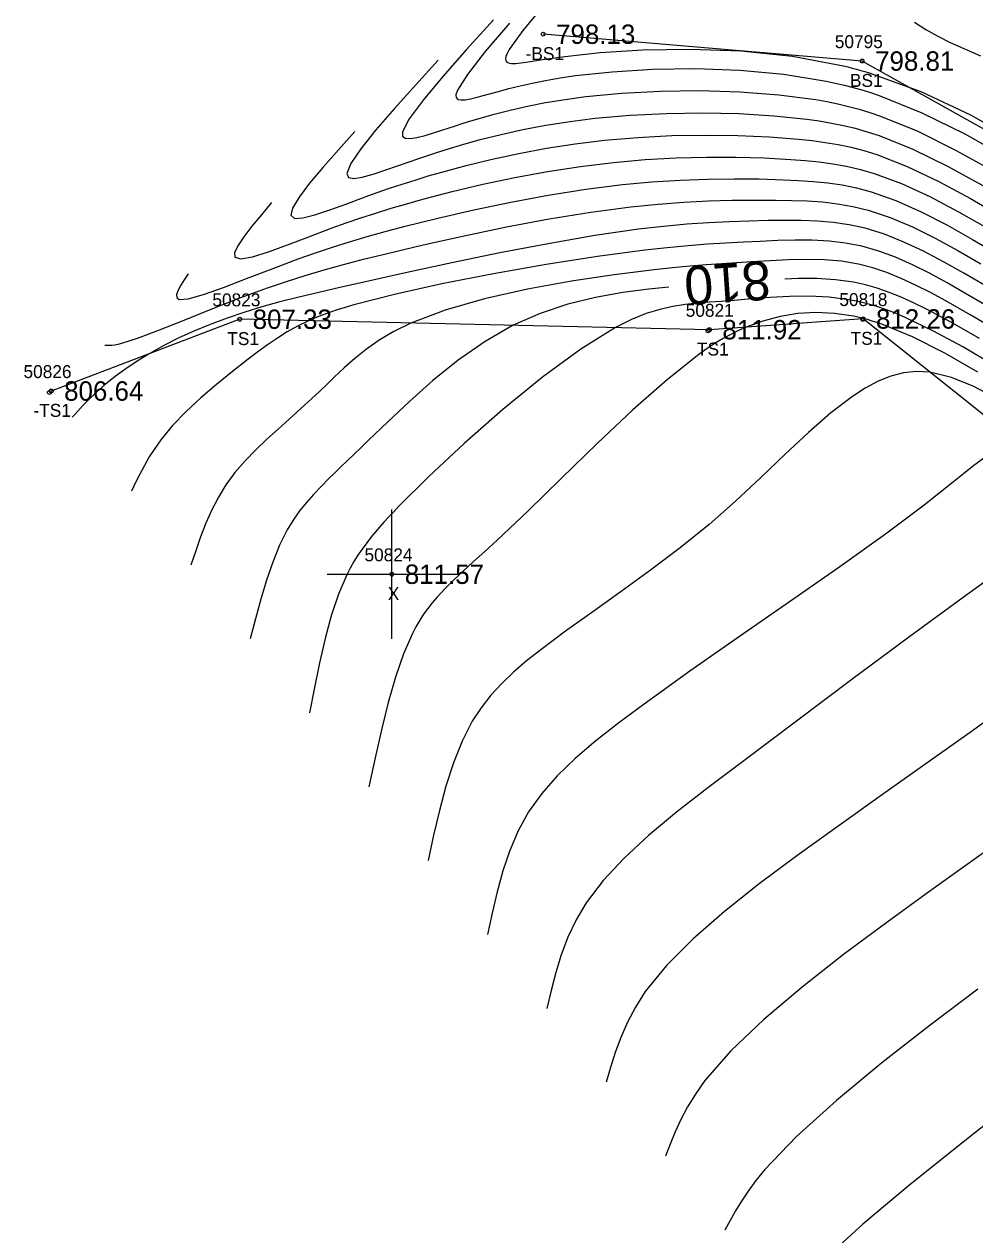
# Model space of a CAD drawing. Extents: x 1378535 to 1380697, y 997729 to 1000024.
# Drawn here: x 1378535.1 to 1378608.7, y 999815.4 to 999909.1 of the extents above; entities that cross this region are included whole.
import ezdxf

# ---------------------------------------------------------------- set-up
doc = ezdxf.new("R2010")
doc.units = 0
for name, color, linetype in [('RD_DTM_BkLn2', 7, 'Continuous'), ('RD_DTM_BkLn_txCode', 7, 'Continuous'), ('RD_DTM_Major1', 7, 'Continuous'), ('RD_DTM_Major1_Lbl', 7, 'Continuous'), ('RD_DTM_Minor1', 7, 'Continuous'), ('RD_EX_Misc', 7, 'Continuous'), ('RD_EX_Misc_txCode', 7, 'Continuous'), ('RD_EX_TX_Misc_ELEV', 7, 'Continuous'), ('RD_SMD_Locator', 7, 'Continuous')]:
    doc.layers.add(name, color=color, linetype=linetype)

msp = doc.modelspace()

# ---------------------------------------------------------------- linework, layer by layer
at = {"layer": 'RD_DTM_BkLn2'}
for points in [[(1378760.972, 999750.758), (1378735.038, 999800.678), (1378693.628, 999839.142), (1378650.843, 999877.81), (1378599.986, 999906.202), (1378575.293, 999908.279)], [(1378753.21, 999744.316), (1378718.796, 999791.159), (1378676.682, 999822.843), (1378639.622, 999854.713), (1378600.054, 999886.249), (1378588.163, 999885.418), (1378551.81, 999886.228), (1378537.215, 999880.675)]]:
    msp.add_lwpolyline(points, dxfattribs=at)
at = {"layer": 'RD_DTM_Major1'}
for points in [[(1378572.698, 999909.138), (1378570.816, 999906.934), (1378569.429, 999905.166), (1378568.661, 999903.943), (1378568.547, 999903.601), (1378568.564, 999903.372), (1378568.699, 999903.24), (1378568.938, 999903.192), (1378569.267, 999903.212), (1378569.672, 999903.284), (1378569.97, 999903.352), (1378570.295, 999903.434), (1378570.645, 999903.528), (1378571.843, 999903.858), (1378572.635, 999904.066), (1378573.503, 999904.279), (1378574.45, 999904.491), (1378575.481, 999904.697), (1378576.599, 999904.893), (1378577.808, 999905.073), (1378580.631, 999905.379), (1378583.763, 999905.568), (1378587.096, 999905.616), (1378590.519, 999905.495), (1378593.922, 999905.183), (1378597.197, 999904.652), (1378597.899, 999904.501), (1378598.591, 999904.337), (1378599.277, 999904.159), (1378599.957, 999903.966), (1378600.636, 999903.757), (1378601.314, 999903.531), (1378604.611, 999902.207), (1378607.923, 999900.565), (1378611.205, 999898.707)], [(1378547.826, 999889.737), (1378547.52, 999889.286), (1378547.247, 999888.856), (1378547.038, 999888.468), (1378546.925, 999888.142), (1378546.939, 999887.9), (1378547.113, 999887.763), (1378547.828, 999887.801), (1378549.003, 999888.131), (1378550.54, 999888.679), (1378552.341, 999889.373), (1378554.308, 999890.138), (1378556.343, 999890.902), (1378557.664, 999891.367), (1378558.984, 999891.806), (1378560.317, 999892.223), (1378561.674, 999892.625), (1378563.068, 999893.014), (1378564.511, 999893.398), (1378567.149, 999894.058), (1378569.924, 999894.696), (1378572.788, 999895.293), (1378575.692, 999895.83), (1378578.586, 999896.287), (1378581.423, 999896.646), (1378583.707, 999896.858), (1378585.913, 999896.998), (1378588.036, 999897.075), (1378590.072, 999897.098), (1378592.017, 999897.078), (1378593.866, 999897.023), (1378595.045, 999896.97), (1378596.192, 999896.893), (1378597.318, 999896.778), (1378598.435, 999896.613), (1378599.556, 999896.386), (1378600.693, 999896.082), (1378602.595, 999895.407), (1378604.549, 999894.54), (1378606.535, 999893.525), (1378608.533, 999892.407), (1378610.521, 999891.23)], [(1378585.02, 999888.7), (1378583.482, 999888.553), (1378581.453, 999888.29), (1378579.351, 999887.913), (1378577.213, 999887.389), (1378575.074, 999886.681), (1378572.969, 999885.757), (1378570.797, 999884.512), (1378568.723, 999883.063), (1378566.764, 999881.489), (1378564.937, 999879.872), (1378563.26, 999878.293), (1378561.751, 999876.833), (1378561.184, 999876.287), (1378560.646, 999875.769), (1378560.132, 999875.275), (1378559.64, 999874.801), (1378559.166, 999874.342), (1378558.708, 999873.894), (1378558.101, 999873.287), (1378557.519, 999872.677), (1378556.965, 999872.051), (1378556.44, 999871.394), (1378555.947, 999870.693), (1378555.489, 999869.935), (1378554.899, 999868.746), (1378554.37, 999867.438), (1378553.89, 999866.036), (1378553.446, 999864.562), (1378553.027, 999863.04), (1378552.619, 999861.494)], [(1378609.062, 999884.736), (1378606.949, 999885.941), (1378604.955, 999887.005), (1378603.966, 999887.492), (1378603.011, 999887.926), (1378602.079, 999888.305), (1378601.159, 999888.627), (1378600.242, 999888.891), (1378599.316, 999889.095), (1378597.916, 999889.288), (1378596.485, 999889.371), (1378595.032, 999889.369), (1378593.998, 999889.325)], [(1378611.445, 999867.325), (1378607.81, 999864.7), (1378603.682, 999861.673), (1378599.299, 999858.425), (1378594.897, 999855.138), (1378590.713, 999851.995), (1378588.052, 999849.978), (1378585.627, 999848.085), (1378583.454, 999846.281), (1378581.552, 999844.535), (1378579.936, 999842.812), (1378578.622, 999841.079), (1378577.839, 999839.755), (1378577.206, 999838.41), (1378576.694, 999837.049), (1378576.271, 999835.675), (1378575.909, 999834.294), (1378575.577, 999832.909)]]:
    msp.add_lwpolyline(points, dxfattribs=at)
at = {"layer": 'RD_DTM_Minor1'}
for points in [[(1378575.472, 999910.675), (1378573.73, 999908.572), (1378572.67, 999907.087), (1378572.513, 999906.796), (1378572.417, 999906.559), (1378572.381, 999906.372), (1378572.401, 999906.229), (1378572.476, 999906.127), (1378572.601, 999906.06), (1378572.71, 999906.034), (1378572.839, 999906.019), (1378572.988, 999906.016), (1378573.158, 999906.022), (1378573.348, 999906.038), (1378573.557, 999906.061), (1378573.969, 999906.116), (1378574.441, 999906.188), (1378575.573, 999906.365), (1378576.235, 999906.463), (1378576.963, 999906.562), (1378579.714, 999906.857), (1378583, 999907.067), (1378586.674, 999907.13), (1378590.589, 999906.985), (1378594.597, 999906.571), (1378598.552, 999905.825), (1378598.883, 999905.744), (1378599.214, 999905.66), (1378599.543, 999905.572), (1378599.87, 999905.482), (1378600.197, 999905.389), (1378600.522, 999905.293), (1378604.514, 999903.848), (1378608.358, 999902.033), (1378612.063, 999899.957)], [(1378571.442, 999909.391), (1378569.369, 999907.102), (1378567.518, 999904.999), (1378566.002, 999903.175), (1378564.93, 999901.722), (1378564.416, 999900.733), (1378564.41, 999900.395), (1378564.612, 999900.226), (1378564.991, 999900.198), (1378565.518, 999900.283), (1378566.163, 999900.453), (1378566.896, 999900.679), (1378568.507, 999901.2), (1378569.094, 999901.387), (1378569.706, 999901.577), (1378570.342, 999901.768), (1378571.505, 999902.093), (1378572.746, 999902.408), (1378574.071, 999902.707), (1378575.483, 999902.983), (1378576.988, 999903.233), (1378578.59, 999903.45), (1378581.381, 999903.72), (1378584.354, 999903.88), (1378587.425, 999903.92), (1378590.51, 999903.83), (1378593.526, 999903.599), (1378596.388, 999903.216), (1378597.248, 999903.062), (1378598.09, 999902.889), (1378598.92, 999902.694), (1378599.744, 999902.474), (1378600.568, 999902.226), (1378601.397, 999901.948), (1378604.296, 999900.768), (1378607.27, 999899.293), (1378610.26, 999897.619)], [(1378604.049, 999909.205), (1378604.924, 999908.652), (1378605.839, 999908.129), (1378606.804, 999907.633), (1378609.149, 999906.606)], [(1378567.176, 999906.263), (1378565.441, 999904.365), (1378563.801, 999902.541), (1378562.352, 999900.868), (1378561.188, 999899.42), (1378560.406, 999898.273), (1378560.099, 999897.503), (1378560.229, 999897.202), (1378560.643, 999897.121), (1378561.294, 999897.218), (1378562.133, 999897.451), (1378563.113, 999897.778), (1378564.915, 999898.411), (1378565.664, 999898.669), (1378566.435, 999898.928), (1378567.229, 999899.187), (1378568.048, 999899.443), (1378568.893, 999899.695), (1378570.423, 999900.12), (1378572.037, 999900.521), (1378573.734, 999900.894), (1378575.514, 999901.231), (1378577.379, 999901.526), (1378579.328, 999901.771), (1378582.036, 999902.013), (1378584.833, 999902.156), (1378587.658, 999902.198), (1378590.452, 999902.138), (1378593.154, 999901.974), (1378595.703, 999901.705), (1378596.669, 999901.567), (1378597.609, 999901.406), (1378598.533, 999901.218), (1378599.451, 999900.997), (1378600.371, 999900.738), (1378601.302, 999900.435), (1378603.9, 999899.393), (1378606.59, 999898.08), (1378609.314, 999896.578)], [(1378560.726, 999900.755), (1378559.455, 999899.341), (1378558.26, 999897.984), (1378557.217, 999896.742), (1378556.403, 999895.67), (1378555.893, 999894.826), (1378555.764, 999894.266), (1378556.05, 999894.032), (1378556.694, 999894.06), (1378557.63, 999894.296), (1378558.791, 999894.682), (1378560.11, 999895.164), (1378561.52, 999895.687), (1378562.459, 999896.024), (1378563.413, 999896.355), (1378564.384, 999896.68), (1378565.378, 999896.997), (1378566.398, 999897.309), (1378567.447, 999897.613), (1378569.347, 999898.125), (1378571.339, 999898.608), (1378573.414, 999899.053), (1378575.563, 999899.451), (1378577.775, 999899.793), (1378580.042, 999900.07), (1378582.633, 999900.295), (1378585.241, 999900.43), (1378587.828, 999900.48), (1378590.354, 999900.449), (1378592.781, 999900.341), (1378595.069, 999900.16), (1378596.117, 999900.046), (1378597.134, 999899.909), (1378598.133, 999899.739), (1378599.125, 999899.53), (1378600.12, 999899.273), (1378601.131, 999898.961), (1378603.475, 999898.049), (1378605.907, 999896.89), (1378608.378, 999895.556), (1378610.842, 999894.116)], [(1378554.276, 999895.246), (1378553.482, 999894.317), (1378552.744, 999893.427), (1378552.115, 999892.614), (1378551.65, 999891.917), (1378551.405, 999891.374), (1378551.433, 999891.025), (1378551.902, 999890.894), (1378552.795, 999891.054), (1378554.026, 999891.439), (1378555.51, 999891.98), (1378557.162, 999892.612), (1378558.898, 999893.265), (1378560.037, 999893.674), (1378561.183, 999894.066), (1378562.343, 999894.444), (1378563.526, 999894.81), (1378564.739, 999895.166), (1378565.989, 999895.515), (1378568.258, 999896.105), (1378570.637, 999896.666), (1378573.101, 999897.186), (1378575.624, 999897.65), (1378578.178, 999898.046), (1378580.74, 999898.36), (1378583.188, 999898.576), (1378585.598, 999898.711), (1378587.951, 999898.773), (1378590.225, 999898.769), (1378592.402, 999898.708), (1378594.461, 999898.597), (1378595.578, 999898.512), (1378596.662, 999898.403), (1378597.726, 999898.259), (1378598.783, 999898.069), (1378599.844, 999897.824), (1378600.923, 999897.512), (1378603.038, 999896.722), (1378605.226, 999895.712), (1378607.451, 999894.54), (1378609.68, 999893.263)], [(1378541.375, 999884.228), (1378541.54, 999884.22), (1378541.715, 999884.217), (1378541.908, 999884.225), (1378542.13, 999884.249), (1378542.389, 999884.295), (1378542.695, 999884.369), (1378543.891, 999884.757), (1378545.478, 999885.36), (1378547.367, 999886.115), (1378549.47, 999886.959), (1378551.699, 999887.827), (1378553.963, 999888.657), (1378555.422, 999889.151), (1378556.877, 999889.61), (1378558.346, 999890.043), (1378559.847, 999890.458), (1378561.398, 999890.864), (1378563.016, 999891.269), (1378566.01, 999891.983), (1378569.183, 999892.692), (1378572.456, 999893.369), (1378575.75, 999893.985), (1378578.986, 999894.514), (1378582.084, 999894.926), (1378584.187, 999895.139), (1378586.186, 999895.288), (1378588.087, 999895.383), (1378589.898, 999895.433), (1378591.626, 999895.45), (1378593.279, 999895.443), (1378594.517, 999895.423), (1378595.724, 999895.381), (1378596.911, 999895.299), (1378598.087, 999895.163), (1378599.264, 999894.957), (1378600.451, 999894.667), (1378602.148, 999894.101), (1378603.877, 999893.37), (1378605.631, 999892.507), (1378607.401, 999891.544), (1378609.178, 999890.514)], [(1378609.442, 999888.858), (1378607.853, 999889.789), (1378606.287, 999890.672), (1378604.741, 999891.483), (1378603.213, 999892.201), (1378601.703, 999892.804), (1378600.209, 999893.27), (1378598.979, 999893.542), (1378597.75, 999893.722), (1378596.516, 999893.826), (1378595.269, 999893.873), (1378594.001, 999893.878), (1378592.703, 999893.858), (1378591.234, 999893.824), (1378589.705, 999893.772), (1378588.1, 999893.691), (1378586.405, 999893.573), (1378584.603, 999893.408), (1378582.679, 999893.185), (1378579.295, 999892.693), (1378575.674, 999892.068), (1378571.942, 999891.352), (1378568.222, 999890.587), (1378564.639, 999889.816), (1378561.318, 999889.08), (1378559.565, 999888.685), (1378557.925, 999888.307), (1378556.383, 999887.935), (1378554.924, 999887.561), (1378553.531, 999887.176), (1378552.191, 999886.768), (1378550.834, 999886.312), (1378549.521, 999885.823), (1378548.257, 999885.302), (1378547.044, 999884.75), (1378545.887, 999884.168), (1378544.79, 999883.557), (1378543.862, 999882.986), (1378542.988, 999882.399), (1378542.172, 999881.8), (1378541.416, 999881.197), (1378540.724, 999880.594), (1378540.099, 999879.999), (1378539.873, 999879.771), (1378539.657, 999879.544), (1378539.448, 999879.318), (1378539.244, 999879.093), (1378539.044, 999878.869), (1378538.845, 999878.645)], [(1378609.76, 999887.194), (1378607.944, 999888.257), (1378606.553, 999889.049), (1378605.198, 999889.783), (1378603.87, 999890.445), (1378602.562, 999891.023), (1378601.265, 999891.504), (1378599.971, 999891.875), (1378598.702, 999892.122), (1378597.422, 999892.271), (1378596.126, 999892.339), (1378594.811, 999892.346), (1378593.469, 999892.311), (1378592.098, 999892.253), (1378590.793, 999892.191), (1378589.439, 999892.118), (1378588.018, 999892.027), (1378586.512, 999891.91), (1378584.902, 999891.761), (1378583.169, 999891.573), (1378579.499, 999891.089), (1378575.52, 999890.468), (1378571.439, 999889.747), (1378567.461, 999888.96), (1378563.795, 999888.144), (1378560.646, 999887.334), (1378559.975, 999887.14), (1378559.343, 999886.946), (1378558.747, 999886.748), (1378558.181, 999886.545), (1378557.642, 999886.333), (1378557.126, 999886.11), (1378556.289, 999885.699), (1378555.493, 999885.25), (1378554.724, 999884.766), (1378553.971, 999884.249), (1378553.221, 999883.702), (1378552.463, 999883.128), (1378551.246, 999882.184), (1378550.015, 999881.189), (1378548.807, 999880.154), (1378547.66, 999879.088), (1378546.61, 999878), (1378545.695, 999876.899), (1378545.225, 999876.239), (1378544.806, 999875.578), (1378544.428, 999874.916), (1378544.08, 999874.254), (1378543.753, 999873.591), (1378543.436, 999872.928)], [(1378610.339, 999885.399), (1378608.354, 999886.568), (1378606.459, 999887.643), (1378605.27, 999888.287), (1378604.121, 999888.872), (1378603.001, 999889.39), (1378601.898, 999889.837), (1378600.801, 999890.205), (1378599.699, 999890.489), (1378598.382, 999890.71), (1378597.039, 999890.827), (1378595.671, 999890.86), (1378594.276, 999890.83), (1378592.853, 999890.758), (1378591.4, 999890.666), (1378590.275, 999890.592), (1378589.119, 999890.514), (1378587.916, 999890.426), (1378586.653, 999890.323), (1378585.315, 999890.2), (1378583.888, 999890.053), (1378580.803, 999889.674), (1378577.479, 999889.176), (1378574.078, 999888.555), (1378570.763, 999887.81), (1378567.699, 999886.936), (1378565.047, 999885.933), (1378563.744, 999885.287), (1378562.607, 999884.607), (1378561.608, 999883.901), (1378560.715, 999883.181), (1378559.899, 999882.456), (1378559.131, 999881.737), (1378558.55, 999881.188), (1378557.974, 999880.646), (1378557.399, 999880.108), (1378556.82, 999879.571), (1378556.231, 999879.032), (1378555.628, 999878.488), (1378554.775, 999877.729), (1378553.908, 999876.947), (1378553.049, 999876.133), (1378552.219, 999875.279), (1378551.44, 999874.377), (1378550.734, 999873.416), (1378550.159, 999872.469), (1378549.651, 999871.474), (1378549.198, 999870.442), (1378548.785, 999869.381), (1378548.4, 999868.301), (1378548.028, 999867.211)], [(1378610.133, 999882.71), (1378607.787, 999884.08), (1378605.517, 999885.311), (1378603.373, 999886.341), (1378602.608, 999886.665), (1378601.863, 999886.951), (1378601.131, 999887.202), (1378600.407, 999887.416), (1378599.685, 999887.595), (1378598.959, 999887.739), (1378597.435, 999887.931), (1378595.895, 999888.003), (1378594.365, 999887.985), (1378592.867, 999887.906), (1378591.428, 999887.795), (1378590.071, 999887.683), (1378589.569, 999887.644), (1378589.08, 999887.608), (1378588.602, 999887.573), (1378588.131, 999887.538), (1378587.664, 999887.5), (1378587.199, 999887.459), (1378586.275, 999887.359), (1378585.326, 999887.211), (1378584.332, 999886.987), (1378583.274, 999886.659), (1378582.134, 999886.2), (1378580.891, 999885.58), (1378578.205, 999883.908), (1378575.245, 999881.733), (1378572.184, 999879.241), (1378569.193, 999876.619), (1378566.444, 999874.053), (1378564.109, 999871.731), (1378563.709, 999871.314), (1378563.331, 999870.911), (1378562.973, 999870.522), (1378562.636, 999870.144), (1378562.318, 999869.776), (1378562.018, 999869.416), (1378561.634, 999868.93), (1378561.279, 999868.45), (1378560.95, 999867.968), (1378560.645, 999867.479), (1378560.36, 999866.977), (1378560.092, 999866.456), (1378559.449, 999864.949), (1378558.895, 999863.293), (1378558.412, 999861.518), (1378557.982, 999859.654), (1378557.587, 999857.73), (1378557.211, 999855.777)], [(1378608.928, 999882.145), (1378606.38, 999883.603), (1378603.893, 999884.863), (1378601.519, 999885.84), (1378601.143, 999885.968), (1378600.771, 999886.086), (1378600.403, 999886.195), (1378600.038, 999886.293), (1378599.675, 999886.381), (1378599.314, 999886.46), (1378597.846, 999886.682), (1378596.408, 999886.746), (1378595.002, 999886.662), (1378593.633, 999886.44), (1378592.302, 999886.088), (1378591.014, 999885.617), (1378590.415, 999885.353), (1378589.82, 999885.059), (1378589.222, 999884.732), (1378588.615, 999884.367), (1378587.993, 999883.961), (1378587.35, 999883.509), (1378584.908, 999881.574), (1378582.242, 999879.213), (1378579.473, 999876.607), (1378576.72, 999873.937), (1378574.102, 999871.387), (1378571.74, 999869.136), (1378570.791, 999868.266), (1378569.915, 999867.474), (1378569.108, 999866.741), (1378568.365, 999866.049), (1378567.685, 999865.378), (1378567.063, 999864.711), (1378566.705, 999864.289), (1378566.366, 999863.856), (1378566.045, 999863.406), (1378565.74, 999862.935), (1378565.45, 999862.437), (1378565.173, 999861.908), (1378564.49, 999860.331), (1378563.873, 999858.538), (1378563.309, 999856.57), (1378562.784, 999854.473), (1378562.287, 999852.288), (1378561.802, 999850.06)], [(1378610.43, 999880.061), (1378608.636, 999881.017), (1378606.898, 999881.728), (1378605.234, 999882.12), (1378604.196, 999882.174), (1378603.186, 999882.071), (1378602.196, 999881.819), (1378601.214, 999881.426), (1378600.229, 999880.902), (1378599.231, 999880.256), (1378597.565, 999878.976), (1378595.832, 999877.462), (1378594.027, 999875.778), (1378592.145, 999873.988), (1378590.181, 999872.157), (1378588.132, 999870.349), (1378585.896, 999868.535), (1378583.614, 999866.809), (1378581.34, 999865.165), (1378579.128, 999863.596), (1378577.031, 999862.096), (1378575.103, 999860.658), (1378574.012, 999859.79), (1378573.006, 999858.925), (1378572.084, 999858.045), (1378571.245, 999857.131), (1378570.488, 999856.165), (1378569.812, 999855.129), (1378569.015, 999853.582), (1378568.342, 999851.899), (1378567.768, 999850.106), (1378567.269, 999848.23), (1378566.819, 999846.3), (1378566.394, 999844.343)], [(1378609.364, 999875.454), (1378608.637, 999874.914), (1378607.831, 999874.278), (1378606.933, 999873.553), (1378605.927, 999872.743), (1378604.797, 999871.854), (1378601.779, 999869.601), (1378598.256, 999867.084), (1378594.427, 999864.407), (1378590.493, 999861.674), (1378586.656, 999858.989), (1378583.115, 999856.456), (1378581.145, 999854.995), (1378579.367, 999853.603), (1378577.781, 999852.248), (1378576.386, 999850.901), (1378575.182, 999849.53), (1378574.169, 999848.105), (1378573.363, 999846.647), (1378572.707, 999845.122), (1378572.171, 999843.545), (1378571.726, 999841.927), (1378571.341, 999840.283), (1378570.985, 999838.626)], [(1378611.748, 999856.723), (1378608.524, 999854.395), (1378605.088, 999851.953), (1378601.55, 999849.45), (1378598.019, 999846.942), (1378594.939, 999844.721), (1378592.018, 999842.54), (1378589.319, 999840.398), (1378586.906, 999838.295), (1378584.845, 999836.23), (1378583.198, 999834.205), (1378582.433, 999833.015), (1378581.81, 999831.837), (1378581.3, 999830.668), (1378580.876, 999829.505), (1378580.508, 999828.347), (1378580.168, 999827.192)], [(1378610.529, 999845.782), (1378607.936, 999843.926), (1378605.224, 999841.984), (1378601.89, 999839.567), (1378598.548, 999837.072), (1378595.334, 999834.55), (1378592.382, 999832.05), (1378589.83, 999829.623), (1378587.81, 999827.32), (1378587.073, 999826.286), (1378586.461, 999825.285), (1378585.949, 999824.31), (1378585.511, 999823.354), (1378585.123, 999822.411), (1378584.76, 999821.474)], [(1378608.934, 999834.407), (1378605.236, 999831.605), (1378601.516, 999828.694), (1378597.998, 999825.788), (1378594.903, 999823.001), (1378592.454, 999820.448), (1378591.761, 999819.596), (1378591.164, 999818.782), (1378590.644, 999817.999), (1378590.181, 999817.239), (1378589.756, 999816.494), (1378589.351, 999815.757)], [(1378612.031, 999825.909), (1378607.805, 999822.561), (1378603.709, 999819.279), (1378600.03, 999816.208), (1378597.056, 999813.491)]]:
    msp.add_lwpolyline(points, dxfattribs=at)
at = {"layer": 'RD_EX_Misc'}
for p, q in [((1378563.583, 999861.5), (1378563.583, 999871.5)), ((1378558.583, 999866.5), (1378568.583, 999866.5))]:
    msp.add_line(p, q, dxfattribs=at)
at = {"layer": 'RD_SMD_Locator'}
for centre in [(1378575.293, 999908.279), (1378599.986, 999906.202), (1378551.81, 999886.228), (1378600.046, 999886.218), (1378600.054, 999886.249), (1378588.054, 999885.336), (1378588.163, 999885.418), (1378537.081, 999880.562), (1378537.215, 999880.675), (1378563.583, 999866.5)]:
    msp.add_circle(centre, 0.15, dxfattribs=at)

# ---------------------------------------------------------------- texts
at = {"layer": 'RD_DTM_BkLn_txCode'}
for s, p in [('50795', (1378597.868, 999907.202)), ('-BS1', (1378573.939, 999906.279)), ('BS1', (1378599.041, 999904.202)), ('50823', (1378549.692, 999887.228)), ('50818', (1378598.219, 999887.249)), ('50821', (1378586.328, 999886.418)), ('TS1', (1378550.849, 999884.228)), ('TS1', (1378599.093, 999884.249)), ('TS1', (1378587.202, 999883.418)), ('50826', (1378535.073, 999881.675)), ('-TS1', (1378535.845, 999878.675))]:
    msp.add_text(s, height=1, dxfattribs=at).set_placement(p)
at = {"layer": 'RD_DTM_Major1_Lbl'}
msp.add_text('810', height=3, rotation=183.98208, dxfattribs=at).set_placement((1378592.797, 999890.759))
at = {"layer": 'RD_EX_Misc_txCode'}
for s, p in [('50824', (1378561.465, 999867.5)), ('X', (1378563.268, 999864.5))]:
    msp.add_text(s, height=1, dxfattribs=at).set_placement(p)
at = {"layer": 'RD_EX_TX_Misc_ELEV'}
for s, p in [('798.13', (1378576.293, 999907.529)), ('798.81', (1378600.986, 999905.452)), ('807.33', (1378552.81, 999885.478)), ('812.26', (1378601.054, 999885.499)), ('811.92', (1378589.163, 999884.668)), ('806.64', (1378538.215, 999879.925)), ('811.57', (1378564.583, 999865.75))]:
    msp.add_text(s, height=1.5, dxfattribs=at).set_placement(p)

doc.saveas('drawing.dxf')
